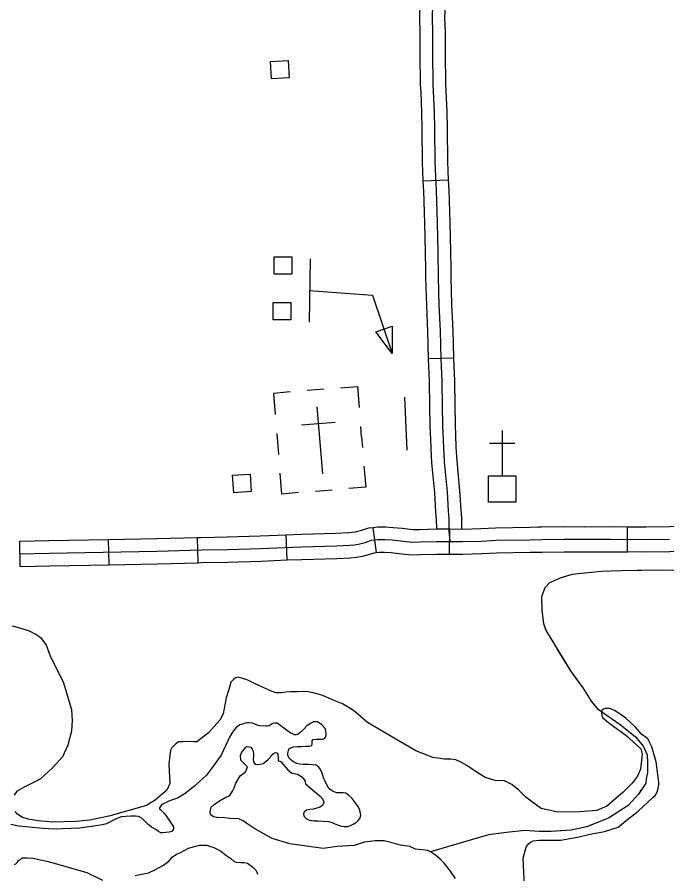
# Model space of a CAD drawing. Extents: x 1084508 to 1142749, y 1057638 to 1093403.
# Drawn here: x 1119810 to 1121021, y 1058578 to 1060176 of the extents above; entities that cross this region are included whole.
import ezdxf

# ---------------------------------------------------------------- set-up
doc = ezdxf.new("R2010")
doc.units = 0
for name, color, linetype in [('Level 31', 7, 'Continuous'), ('Level 32', 7, 'Continuous'), ('Level 35', 7, 'Continuous'), ('Level 43', 7, 'Continuous'), ('Level 45', 7, 'Continuous'), ('Level 47', 7, 'Continuous'), ('Level 56', 7, 'Continuous'), ('Level 57', 7, 'Continuous')]:
    doc.layers.add(name, color=color, linetype=linetype)

msp = doc.modelspace()

# ---------------------------------------------------------------- linework, layer by layer
at = {"layer": 'Level 31'}
for p, q in [((1120947.4, 1059178.3), (1120947.7, 1059225.3)), ((1120615.7, 1059174.3), (1120616.6, 1059221.4))]:
    msp.add_line(p, q, dxfattribs=at)
for points in [[(1120616.6, 1059221.4), (1120640, 1059220.9), (1120674.4, 1059222), (1120701.8, 1059223.4), (1120765.3, 1059224.6), (1120781.4, 1059224.9)], [(1120781.4, 1059224.9), (1120787.6, 1059225), (1120829.4, 1059225.7), (1120866.6, 1059225.3), (1120916.3, 1059225.6), (1120947.7, 1059225.3)], [(1120947.7, 1059225.3), (1120982.6, 1059225.1), (1121025.7, 1059225.6), (1121066.5, 1059226.2), (1121113, 1059226.8)], [(1120616.2, 1059197.9), (1120640.2, 1059197.4), (1120675.3, 1059198.5), (1120702.6, 1059199.9), (1120765.7, 1059201), (1120788, 1059201.4), (1120829.4, 1059202.1), (1120866.6, 1059201.8), (1120916.2, 1059202), (1120982.7, 1059201.5), (1121026, 1059202)], [(1120615.7, 1059174.3), (1120640.3, 1059173.9), (1120676.3, 1059175), (1120703.4, 1059176.3), (1120766.1, 1059177.5), (1120782.3, 1059177.8)], [(1120782.3, 1059177.8), (1120788.4, 1059177.9), (1120829.5, 1059178.6), (1120866.5, 1059178.2), (1120916.2, 1059178.5), (1120947.4, 1059178.3)], [(1121113.6, 1059179.8), (1121067.2, 1059179.2), (1121026.3, 1059178.5), (1120982.7, 1059178), (1120947.4, 1059178.3)]]:
    msp.add_lwpolyline(points, dxfattribs=at)
at = {"layer": 'Level 32'}
for p, q in [((1120480, 1059177.4), (1120473.5, 1059224.1)), ((1120313.2, 1059163.2), (1120311.3, 1059210.2)), ((1119815.6, 1059151.3), (1119814.8, 1059198.4)), ((1119981.3, 1059154.3), (1119980.5, 1059201.3)), ((1120147.3, 1059158.1), (1120145.9, 1059205.2))]:
    msp.add_line(p, q, dxfattribs=at)
for points in [[(1120311.3, 1059210.2), (1120339.1, 1059211.3), (1120404, 1059213.3), (1120428.2, 1059214.4), (1120435.3, 1059215.1), (1120443.8, 1059216.5), (1120452.1, 1059218.7), (1120465.3, 1059222.9), (1120473.5, 1059224.1)], [(1120473.5, 1059224.1), (1120481.4, 1059225.2), (1120496.5, 1059225.2), (1120511, 1059224), (1120527.6, 1059222.4), (1120537.8, 1059221), (1120548.1, 1059219.9), (1120560.1, 1059220.3), (1120591, 1059221), (1120616.6, 1059221.4)], [(1120145.9, 1059205.2), (1120152.4, 1059205.4), (1120201.2, 1059206.5), (1120263, 1059208.3), (1120311.3, 1059210.2)], [(1119814.8, 1059198.4), (1119869.2, 1059199.3), (1119980.5, 1059201.3)], [(1119815.2, 1059174.8), (1119869.6, 1059175.7), (1120071, 1059179.5), (1120153.1, 1059181.9), (1120201.8, 1059183), (1120263.8, 1059184.7), (1120340, 1059187.8), (1120404.9, 1059189.8), (1120429.9, 1059190.9), (1120438.5, 1059191.7), (1120448.8, 1059193.5), (1120458.6, 1059196.1), (1120470.5, 1059199.9), (1120483, 1059201.6), (1120495.5, 1059201.6), (1120508.9, 1059200.5), (1120524.9, 1059199), (1120535.1, 1059197.6), (1120547.3, 1059196.4), (1120560.7, 1059196.8), (1120591.5, 1059197.4), (1120616.2, 1059197.9)], [(1119980.5, 1059201.3), (1120070.4, 1059203), (1120145.9, 1059205.2)], [(1120313.2, 1059163.2), (1120340.8, 1059164.3), (1120405.8, 1059166.2), (1120431.6, 1059167.4), (1120441.6, 1059168.4), (1120453.8, 1059170.5), (1120465.2, 1059173.5), (1120475.7, 1059176.8), (1120480, 1059177.4)], [(1120480, 1059177.4), (1120484.6, 1059178.1), (1120494.5, 1059178.1), (1120506.8, 1059177.1), (1120522.3, 1059175.6), (1120532.3, 1059174.3), (1120546.4, 1059172.8), (1120561.3, 1059173.2), (1120592, 1059173.9), (1120615.7, 1059174.3)], [(1120147.3, 1059158.1), (1120153.7, 1059158.3), (1120202.4, 1059159.4), (1120264.6, 1059161.2), (1120313.2, 1059163.2)], [(1119815.6, 1059151.3), (1119870, 1059152.2), (1119981.3, 1059154.3)], [(1119981.3, 1059154.3), (1120071.6, 1059155.9), (1120147.3, 1059158.1)]]:
    msp.add_lwpolyline(points, dxfattribs=at)
at = {"layer": 'Level 35'}
for points in [[(1120280.5, 1058854), (1120276.1, 1058853.4), (1120273.7, 1058853.4), (1120261.2, 1058854), (1120257.6, 1058854.9), (1120248.7, 1058858.8), (1120242.2, 1058859.7), (1120239.2, 1058859.7), (1120234.8, 1058859.1), (1120228.2, 1058856.7), (1120225.3, 1058855.8), (1120223.2, 1058854.3), (1120218.4, 1058850.7), (1120214.6, 1058846.6), (1120211.3, 1058842.4), (1120205.6, 1058832.6), (1120190.2, 1058799), (1120172.4, 1058774.3), (1120162.8, 1058761.8), (1120141.4, 1058741.9), (1120123.3, 1058727.6), (1120110.2, 1058719.9), (1120092.7, 1058713.7), (1120079.9, 1058707.4), (1120076.7, 1058702.7), (1120075.2, 1058701.2), (1120075.5, 1058699.4), (1120077.6, 1058697.3), (1120083.8, 1058690.8), (1120090.3, 1058682.2), (1120101.6, 1058665.8), (1120101.6, 1058662.8), (1120100.7, 1058660.5), (1120098.4, 1058656.9), (1120093, 1058655.4), (1120087.1, 1058655.1), (1120081.7, 1058654.2), (1120077.9, 1058654.5), (1120073.1, 1058656.9), (1120069.5, 1058659.9), (1120060.6, 1058664.9), (1120054.4, 1058670), (1120049.9, 1058674.1), (1120044.6, 1058679.5), (1120042.5, 1058681.9), (1120035.9, 1058684.8), (1120030.3, 1058685.7), (1120022, 1058685.7), (1120012.2, 1058685.1), (1120003.6, 1058684.5), (1119991.7, 1058679.2), (1119976.5, 1058670.9)], [(1120331.1, 1058783.8), (1120323.6, 1058787.7), (1120319.2, 1058791.3), (1120316.2, 1058794.5), (1120314.4, 1058799.3), (1120314.4, 1058803.2), (1120315.9, 1058808.2), (1120317.1, 1058811.8), (1120324.8, 1058814.5), (1120331.6, 1058815.7), (1120340, 1058815.7), (1120348, 1058815.9), (1120354.2, 1058816.2), (1120359.3, 1058817.4), (1120359.6, 1058820.1), (1120359.6, 1058823.1), (1120359.9, 1058826.1), (1120362, 1058828.7), (1120366.7, 1058829.3), (1120370.3, 1058829.3), (1120373.9, 1058829), (1120378.9, 1058829), (1120383.1, 1058830.5), (1120384.5, 1058832.6), (1120385.7, 1058835.3), (1120385.7, 1058840.6), (1120385.4, 1058844.5), (1120384.3, 1058849.2), (1120378, 1058855.5), (1120373.6, 1058859.1), (1120369.7, 1058861.1), (1120367, 1058861.1), (1120362.6, 1058861.1), (1120356.9, 1058858.2), (1120349.8, 1058853.7), (1120343.8, 1058847.2), (1120337, 1058840.6), (1120333.1, 1058837.7), (1120330.2, 1058837.4), (1120326.9, 1058837.4), (1120319.8, 1058840), (1120312, 1058845.7), (1120306.1, 1058850.1), (1120302.5, 1058852.8), (1120298.1, 1058856.4), (1120294.8, 1058858.8), (1120289.4, 1058859.1), (1120286.2, 1058858.2), (1120283.2, 1058856.4), (1120280.5, 1058854)], [(1120214.7, 1058738.2), (1120217.8, 1058746.8), (1120225.8, 1058760.4), (1120235.1, 1058767.8), (1120237.5, 1058772.1), (1120239.4, 1058777.7), (1120231.4, 1058785.7), (1120227.1, 1058790), (1120226.4, 1058798.7), (1120228.3, 1058803.6), (1120235.4, 1058813.6), (1120237.7, 1058815.1), (1120241.6, 1058814.8), (1120245.5, 1058813.9), (1120248.1, 1058810.3), (1120249.6, 1058806.4), (1120250.5, 1058801.7), (1120250.2, 1058797.2), (1120249.9, 1058791.3), (1120250.2, 1058786.5), (1120252.3, 1058783.5), (1120254.4, 1058782.4), (1120257.9, 1058782.1), (1120262.7, 1058782.4), (1120268.6, 1058783.5), (1120277.3, 1058790.4), (1120281.4, 1058795.1), (1120283.5, 1058798.7), (1120287.1, 1058801.7), (1120287.7, 1058802.6), (1120291.5, 1058804.1), (1120294.2, 1058803.8), (1120295.7, 1058800.8), (1120296.6, 1058795.7), (1120296.6, 1058791.3), (1120296.6, 1058788.6), (1120299.3, 1058788), (1120302.2, 1058786.8), (1120306.4, 1058781.2), (1120314.4, 1058771.7), (1120322.1, 1058765.7), (1120332.8, 1058763.9), (1120340.3, 1058758.9), (1120345.9, 1058752.3), (1120347.4, 1058745.5), (1120364.3, 1058731.5), (1120373.9, 1058723.5), (1120379.8, 1058716.9), (1120381, 1058713.4), (1120381.6, 1058710.7)], [(1120381.6, 1058710.7), (1120379.2, 1058705.3), (1120374.1, 1058702.1), (1120362.6, 1058698.8), (1120355.7, 1058698.2), (1120349.2, 1058696.7), (1120344.1, 1058692.3), (1120343.8, 1058689), (1120345, 1058685.1), (1120349.2, 1058680.7), (1120354.8, 1058678), (1120363.4, 1058676.5), (1120370.9, 1058676.5), (1120380.1, 1058676.2), (1120390.2, 1058675.3), (1120397.3, 1058673.8), (1120402.4, 1058670.9), (1120414, 1058666.7), (1120419.6, 1058666.4), (1120426.5, 1058666.4), (1120432.4, 1058668.5), (1120436.3, 1058670.6), (1120442.5, 1058674.4), (1120445.5, 1058677.4), (1120448.7, 1058681.3), (1120450.8, 1058686.9), (1120450.2, 1058690.2), (1120448.7, 1058696.4), (1120445.5, 1058703.3), (1120441.6, 1058708.3), (1120434.2, 1058718.4), (1120427.6, 1058724.4), (1120422.3, 1058728.2), (1120417.8, 1058729.1), (1120416.1, 1058729.1), (1120411.9, 1058729.1), (1120405.9, 1058729.1), (1120398.8, 1058731.2), (1120393.2, 1058735.1), (1120389.3, 1058740.1), (1120384.3, 1058750.5), (1120380.7, 1058756.8), (1120378.6, 1058765.7), (1120375.6, 1058772.5), (1120372.1, 1058777), (1120367.6, 1058780.3), (1120359.6, 1058780.9), (1120353, 1058782.1), (1120349.5, 1058782.1), (1120343.2, 1058781.8), (1120336.7, 1058782.4), (1120331.1, 1058783.8)], [(1120627.3, 1058569.1), (1120617.5, 1058582.7), (1120605.8, 1058598.1), (1120598.4, 1058605.5), (1120589.7, 1058613), (1120580.5, 1058619.1), (1120575.5, 1058621.6), (1120565.1, 1058622.8), (1120552.7, 1058624.1), (1120541.6, 1058629), (1120524.3, 1058631.5), (1120515.7, 1058633.9), (1120494.1, 1058639.5), (1120477.5, 1058639.5), (1120457.1, 1058637), (1120438, 1058630.8), (1120406.5, 1058629), (1120380.6, 1058625.3), (1120349.2, 1058629.6), (1120318.3, 1058633.9), (1120285, 1058643.8), (1120253, 1058661.7), (1120240, 1058670.3), (1120231.4, 1058676.5), (1120223.4, 1058680.2), (1120206.1, 1058681.4), (1120196.8, 1058682.1), (1120182, 1058682.7), (1120175.9, 1058684.5), (1120170.9, 1058688.2), (1120169.7, 1058691.3), (1120169.7, 1058693.8), (1120171.5, 1058702.4), (1120177.1, 1058707.4), (1120187, 1058714.1), (1120198.7, 1058720.9), (1120206.1, 1058724), (1120211.6, 1058732), (1120214.7, 1058738.2)], [(1119976.5, 1058670.9), (1119969.1, 1058669.4), (1119926.6, 1058662.8), (1119878.1, 1058661.3), (1119858.5, 1058662.5), (1119831.8, 1058664.9), (1119812.2, 1058666.7), (1119798.2, 1058669.7)], [(1120030.2, 1058574.6), (1120054.5, 1058579.9), (1120065.2, 1058584.9), (1120074.7, 1058589.8), (1120083, 1058593.9), (1120092.4, 1058601.4), (1120099, 1058608.8), (1120106.8, 1058614.6), (1120113, 1058617.4), (1120122.5, 1058622), (1120129.5, 1058625.7), (1120140.6, 1058629), (1120150.1, 1058631.4), (1120155.8, 1058631.4), (1120163.3, 1058631.4), (1120168.2, 1058629.8), (1120176.4, 1058626.9), (1120189.2, 1058620.7), (1120199.1, 1058612.9), (1120208.1, 1058606.7), (1120214.7, 1058601), (1120218.4, 1058599.7), (1120227.1, 1058599.3), (1120233.7, 1058599.3), (1120239.4, 1058597.7), (1120248.5, 1058591.1), (1120255.1, 1058584.5), (1120256.7, 1058581.2), (1120258, 1058577.1)], [(1119805, 1058595.2), (1119807.4, 1058596.4), (1119810.3, 1058599.7), (1119812.4, 1058603), (1119816.5, 1058605.5), (1119819.4, 1058607.5), (1119822.7, 1058608), (1119828.8, 1058608), (1119839.1, 1058607.1), (1119868, 1058601), (1119939.6, 1058580.4), (1119968.9, 1058566.3)]]:
    msp.add_lwpolyline(points, dxfattribs=at)
at = {"layer": 'Level 43'}
for points in [[(1121098, 1059142.3), (1121011.5, 1059144.4), (1120936.5, 1059143), (1120898.5, 1059142), (1120874.6, 1059139.2), (1120844.4, 1059136), (1120823.6, 1059129.7), (1120802.2, 1059120.9), (1120793.4, 1059111.3), (1120787.4, 1059094.5), (1120787.7, 1059068.9), (1120790.9, 1059044.7), (1120795.9, 1059031), (1120810.1, 1059007.2), (1120841.2, 1058956.8), (1120864.2, 1058924.7), (1120880.2, 1058900.2), (1120890.9, 1058886.4), (1120933.7, 1058856.6), (1120962.8, 1058833.7), (1120977.3, 1058815.3), (1120984.2, 1058800), (1120984.9, 1058785.5), (1120984.9, 1058766.4), (1120982.6, 1058754.9), (1120981.9, 1058747.3), (1120968.1, 1058726.6), (1120949, 1058705.2), (1120912.3, 1058681.5), (1120871, 1058665.5), (1120842.8, 1058659.3), (1120805.3, 1058657), (1120783.1, 1058657), (1120756.4, 1058658.6), (1120722, 1058654.8), (1120688.4, 1058650.9), (1120658.5, 1058641.8), (1120580.5, 1058619.1)], [(1120994.8, 1059144.1), (1120936.5, 1059143), (1120898.5, 1059142), (1120874.6, 1059139.2), (1120870.7, 1059138.8)], [(1120830, 1059131.6), (1120823.6, 1059129.7), (1120802.2, 1059120.9), (1120793.4, 1059111.3), (1120787.4, 1059094.5), (1120787.7, 1059068.9), (1120790.9, 1059044.7), (1120795.5, 1059032)], [(1120816.8, 1058996.4), (1120841.2, 1058956.8), (1120850.3, 1058944.1)], [(1120850.3, 1058944.1), (1120864.2, 1058924.7), (1120880.2, 1058900.2), (1120885.7, 1058893.1)], [(1120918, 1058867.6), (1120933.7, 1058856.6), (1120962.8, 1058833.7), (1120977.3, 1058815.3), (1120984.2, 1058800), (1120984.9, 1058785.5), (1120984.9, 1058772.1)], [(1120972.8, 1058733.7), (1120968.1, 1058726.6), (1120949, 1058705.2), (1120912.3, 1058681.5), (1120871.8, 1058665.8)], [(1120831.1, 1058658.6), (1120805.3, 1058657), (1120783.1, 1058657), (1120756.4, 1058658.6), (1120722, 1058654.8), (1120707.2, 1058653.1)], [(1120666.9, 1058644.3), (1120658.5, 1058641.8), (1120580.5, 1058619.1)]]:
    msp.add_lwpolyline(points, dxfattribs=at)
at = {"layer": 'Level 45'}
for p, q in [((1120566.4, 1059870), (1120613.4, 1059872.1)), ((1120576.3, 1059539.2), (1120623.3, 1059540.3))]:
    msp.add_line(p, q, dxfattribs=at)
for points in [[(1120561, 1060203.3), (1120560.8, 1060198.9), (1120559.7, 1060175.4), (1120560.5, 1060146), (1120560.5, 1060107.3), (1120561.4, 1060049.7), (1120562.1, 1060035.6)], [(1120608, 1060201.4), (1120607.9, 1060196.8), (1120606.8, 1060174.9), (1120607.6, 1060146.6), (1120607.6, 1060107.6), (1120608.5, 1060051.2), (1120609.1, 1060037.8)], [(1120584.3, 1060197.9), (1120583.3, 1060175.2), (1120584.1, 1060146.3), (1120584.1, 1060107.5), (1120585, 1060050.5), (1120587.3, 1059998.2), (1120587.9, 1059966.8), (1120588.3, 1059905.6), (1120590.8, 1059851.7), (1120592.9, 1059792.5), (1120594.2, 1059737.3), (1120594.9, 1059690.3), (1120596.2, 1059638.6), (1120598.6, 1059590.3), (1120599.8, 1059538.4), (1120601.5, 1059497), (1120602.2, 1059450), (1120602.9, 1059414.4), (1120604.4, 1059372.3), (1120605.8, 1059346.2), (1120611.3, 1059290.3), (1120613.2, 1059254.9), (1120614.5, 1059240.2), (1120614.9, 1059216.7), (1120616.2, 1059197.9)], [(1120562.1, 1060035.6), (1120563.8, 1059997.4), (1120564.3, 1059966.5), (1120564.8, 1059905), (1120566.4, 1059870)], [(1120609.1, 1060037.8), (1120610.8, 1059998.9), (1120611.4, 1059967.1), (1120611.9, 1059906.2), (1120613.4, 1059872.1)], [(1120566.4, 1059870), (1120567.2, 1059850.7), (1120569.4, 1059791.8), (1120570.7, 1059736.9), (1120571.2, 1059705)], [(1120613.4, 1059872.1), (1120614.3, 1059852.7), (1120616.5, 1059793.2), (1120617.7, 1059737.8), (1120618.2, 1059705.8)], [(1120571.2, 1059705), (1120571.4, 1059689.9), (1120572.7, 1059637.7), (1120575, 1059589.4), (1120576.3, 1059539.2)], [(1120618.2, 1059705.8), (1120618.5, 1059690.8), (1120619.7, 1059639.5), (1120622.1, 1059591.2), (1120623.3, 1059540.3)], [(1120576.3, 1059539.2), (1120576.3, 1059537.6), (1120577.9, 1059496.4), (1120578.7, 1059449.6), (1120579.4, 1059413.8), (1120580.8, 1059373.3)], [(1120623.3, 1059540.3), (1120623.4, 1059539.1), (1120625, 1059497.6), (1120625.7, 1059450.4), (1120626.5, 1059415.1), (1120627.8, 1059374.9)], [(1120580.8, 1059373.3), (1120580.9, 1059371.2), (1120582.3, 1059344.4), (1120587.8, 1059288.5), (1120589.7, 1059253.2), (1120591, 1059238.9), (1120591.3, 1059221)], [(1120627.8, 1059374.9), (1120627.9, 1059373.4), (1120629.3, 1059348), (1120634.7, 1059292), (1120636.7, 1059256.6), (1120638.1, 1059241.4), (1120638.4, 1059221)]]:
    msp.add_lwpolyline(points, dxfattribs=at)
at = {"layer": 'Level 47'}
for points in [[(1119804.8, 1058724.7), (1119810.8, 1058732.9), (1119823.4, 1058740.1), (1119853.4, 1058755.4), (1119875.9, 1058775.6), (1119895, 1058796.9), (1119904.8, 1058818.3), (1119911.9, 1058844.5), (1119913, 1058863.7), (1119911.9, 1058883.9), (1119896.1, 1058935.3), (1119872.6, 1058981.8), (1119863.8, 1059005.4), (1119855.6, 1059016.9), (1119844.7, 1059024.5), (1119833.2, 1059030.5), (1119813, 1059036.5), (1119801.5, 1059039.8)], [(1120956.3, 1058747.2), (1120938.8, 1058729.7), (1120909.3, 1058704), (1120890.7, 1058696.3), (1120859, 1058693.6), (1120818, 1058693), (1120786.8, 1058699.6), (1120780.3, 1058704), (1120758.4, 1058720.9), (1120745.3, 1058734), (1120732.1, 1058744.4), (1120718.5, 1058751.5), (1120701, 1058752.1), (1120682.4, 1058757.6), (1120663.8, 1058769.6), (1120647.9, 1058780), (1120637, 1058786), (1120627.7, 1058790.4), (1120618.4, 1058792), (1120606.4, 1058792), (1120594.3, 1058793.7), (1120584.5, 1058794.8), (1120575.2, 1058798.6), (1120553.3, 1058807.3), (1120515.6, 1058829.2), (1120463.1, 1058859.9), (1120436.9, 1058882.8), (1120416.1, 1058894.9), (1120397.5, 1058902.5), (1120380, 1058910.2), (1120366.9, 1058914), (1120352.1, 1058917.3), (1120343.4, 1058917.8), (1120331.9, 1058917.3), (1120319.3, 1058917.3), (1120310.6, 1058916.7), (1120302.9, 1058915.7), (1120298.5, 1058915.7), (1120292.5, 1058915.7), (1120283.8, 1058918.4), (1120267.4, 1058926), (1120252.6, 1058932.6), (1120240, 1058939.2), (1120230.7, 1058941.9), (1120222, 1058944.6), (1120217.6, 1058943.6), (1120213.8, 1058940.8), (1120208.3, 1058935.3), (1120204.5, 1058921.7), (1120199.6, 1058906.4), (1120194.1, 1058876.3), (1120187.5, 1058864.2)], [(1120756.2, 1058542.6), (1120752.9, 1058607.1), (1120758.9, 1058627.4), (1120762.8, 1058633.9), (1120766.6, 1058637.2), (1120772.1, 1058639.4), (1120783.5, 1058640.5), (1120790.1, 1058640.5), (1120802.7, 1058640.5), (1120822.9, 1058640.5), (1120854.6, 1058646.5), (1120880.9, 1058652.5), (1120904.9, 1058656.9), (1120930.1, 1058665.1), (1120945.4, 1058677.2), (1120967.3, 1058694.7), (1120985.3, 1058711.6), (1120995.7, 1058720.9), (1120999, 1058724.2), (1121002.3, 1058729.1), (1121004.4, 1058734.6), (1121006.1, 1058743.9), (1121006.1, 1058748.8), (1121001.2, 1058787.1), (1120993, 1058814.5), (1120985.3, 1058829.8), (1120973.8, 1058838.5), (1120962.3, 1058851.7), (1120944.3, 1058868.1), (1120932.3, 1058876.8), (1120923.5, 1058882.8), (1120914.8, 1058886.1), (1120905.5, 1058886.1), (1120902.7, 1058885), (1120899.5, 1058882.3), (1120898.9, 1058878.5), (1120900, 1058873), (1120901.6, 1058868.6), (1120915.3, 1058857.7), (1120944.8, 1058836.3), (1120972.2, 1058811.2), (1120974.9, 1058800.8), (1120971.6, 1058773.4), (1120966.2, 1058760.3), (1120956.3, 1058747.2)], [(1120187.5, 1058864.2), (1120166.8, 1058840.7), (1120144.9, 1058824.3), (1120138.9, 1058824.3), (1120127.4, 1058824.8), (1120118.6, 1058823.8), (1120110.4, 1058823.8), (1120105, 1058819.9), (1120097.3, 1058811.7), (1120095.1, 1058804.1), (1120092.4, 1058782.7), (1120094.6, 1058746.6), (1120089.1, 1058734), (1120067.2, 1058715.4), (1120050.8, 1058705.6), (1119980.8, 1058685.4), (1119945.3, 1058678.2), (1119919.1, 1058675.5), (1119876.4, 1058674.4), (1119849.1, 1058676.6), (1119830.5, 1058679.9), (1119818.4, 1058683.7), (1119810.8, 1058689.2), (1119806.4, 1058694.1)]]:
    msp.add_lwpolyline(points, dxfattribs=at)
at = {"layer": 'Level 56'}
for p, q in [((1120478.4, 1059588.8), (1120508.7, 1059599.1)), ((1120508.7, 1059599.1), (1120508.9, 1059548.5)), ((1120508.9, 1059548.5), (1120478.4, 1059588.8))]:
    msp.add_line(p, q, dxfattribs=at)
for points in [[(1120284.3, 1060060.2), (1120282.4, 1060092.8), (1120315.1, 1060094.8), (1120317.1, 1060062.1)], [(1120289.1, 1059696.1), (1120289.1, 1059728.8), (1120321.9, 1059728.8), (1120321.9, 1059696.1)], [(1120287, 1059611), (1120287, 1059643.6), (1120319.8, 1059643.6), (1120319.8, 1059611)], [(1120213.6, 1059288.5), (1120211.5, 1059321.1), (1120244.2, 1059323.3), (1120246.3, 1059290.7)]]:
    msp.add_lwpolyline(points, close=True, dxfattribs=at)
for points in [[(1120356, 1059724.7), (1120354, 1059606.6)], [(1120355, 1059665.7), (1120472.1, 1059656.9), (1120508.9, 1059548.5)], [(1120532.2, 1059467.1), (1120536, 1059368.3)]]:
    msp.add_lwpolyline(points, dxfattribs=at)
at = {"layer": 'Level 57'}
for p, q in [((1120381.7, 1059481.6), (1120350.4, 1059479.1)), ((1120368.5, 1059449.1), (1120378.8, 1059323.9)), ((1120339.8, 1059415.2), (1120402.6, 1059420.4)), ((1120451.9, 1059392.9), (1120450.3, 1059412.2)), ((1120714.1, 1059404.8), (1120714.1, 1059320.3)), ((1120293.9, 1059399.3), (1120297.1, 1059360.2)), ((1120373.6, 1059386.5), (1120373.6, 1059386.5)), ((1120373.6, 1059386.5), (1120373.6, 1059386.5)), ((1120451.9, 1059392.9), (1120453.5, 1059373.1)), ((1120690.6, 1059381.2), (1120737.7, 1059381.2)), ((1120365.9, 1059291.4), (1120397.2, 1059294))]:
    msp.add_line(p, q, dxfattribs=at)
for points in [[(1120412.8, 1059484.2), (1120444.1, 1059486.8), (1120447.3, 1059447.7)], [(1120319, 1059476.5), (1120287.7, 1059473.9), (1120290.9, 1059434.8)], [(1120456.4, 1059338.2), (1120459.6, 1059299.1), (1120428.3, 1059296.5)], [(1120334.4, 1059288.8), (1120303.2, 1059286.2), (1120299.9, 1059325.3)]]:
    msp.add_lwpolyline(points, dxfattribs=at)
msp.add_lwpolyline([(1120688.6, 1059271.3), (1120688.6, 1059320.3), (1120739.4, 1059320.3), (1120739.4, 1059271.3)], close=True, dxfattribs=at)

doc.saveas('drawing.dxf')
